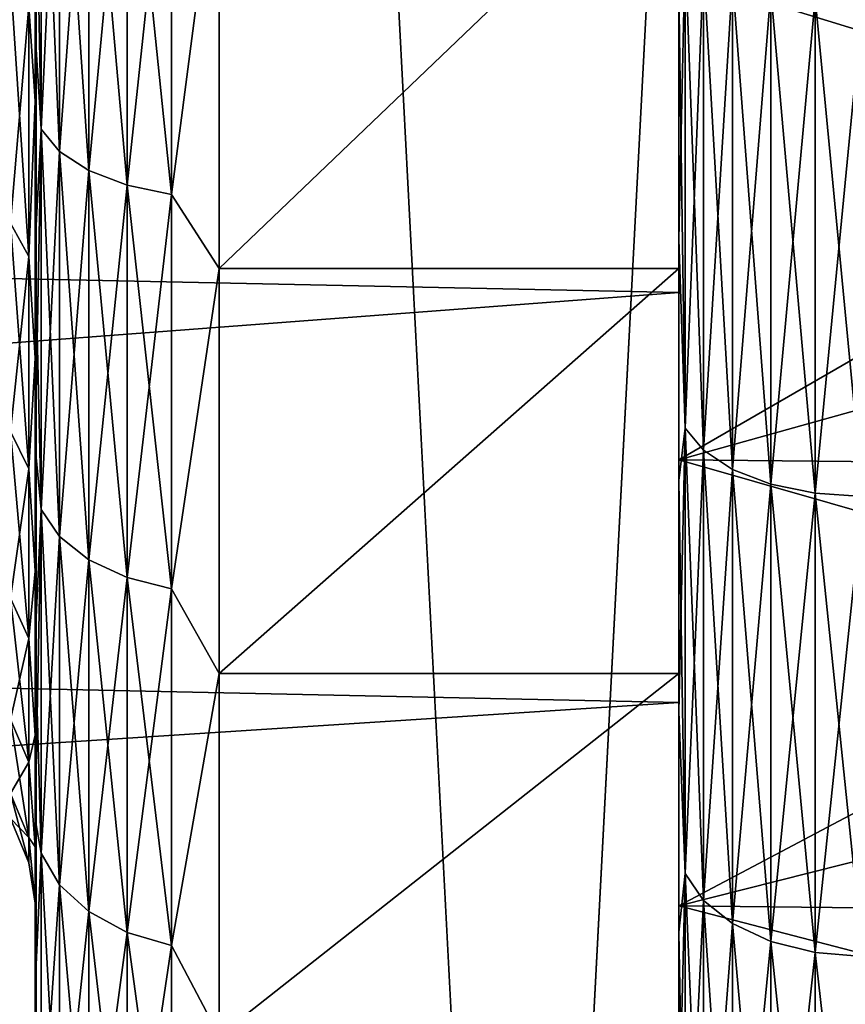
# Model space of a CAD drawing. Header units: metres. Extents: x -109 to 109, y -78 to 121.
# Tile 295 of 656: x -85.217 to -84.319, y 101.173 to 102.244. Entities that reach past the tile are written whole.
import ezdxf

# ---------------------------------------------------------------- set-up
doc = ezdxf.new("R2010")
doc.units = ezdxf.units.M
doc.layers.add('solid_508554_SW0001', color=7, linetype='CONTINUOUS')

msp = doc.modelspace()

# ---------------------------------------------------------------- linework, layer by layer
at = {"layer": 'solid_508554_SW0001'}
for points in [[(-86.160873, 109.825623, -23.301292), (-86.160873, 89.525627, -23.301289), (-85.198685, 89.525627, -22.339108)], [(-86.160873, 109.825623, -23.301292), (-85.198685, 89.525627, -22.339108), (-85.198708, 109.825623, -22.339127)], [(-85.198708, 109.825623, -41.660873), (-85.198685, 89.525627, -41.660892), (-86.160873, 89.525627, -40.698711)], [(-85.198708, 109.825623, -41.660873), (-86.160873, 89.525627, -40.698711), (-86.160873, 109.825623, -40.698708)], [(-85.198708, 109.825623, -22.339127), (-85.198685, 89.525627, -22.339108), (-84.141197, 89.525627, -21.482773)], [(-85.198708, 109.825623, -22.339127), (-84.141197, 89.525627, -21.482773), (-84.141228, 109.825623, -21.482794)], [(-84.141228, 109.825623, -42.517204), (-85.198685, 89.525627, -41.660892), (-85.198708, 109.825623, -41.660873)], [(-84.141228, 109.825623, -42.517204), (-84.141197, 89.525627, -42.517227), (-85.198685, 89.525627, -41.660892)], [(-85.193237, 102.570831, -28.487816), (-85.199997, 102.46888, -28.588396), (-85.199997, 102.229401, -28.708183)], [(-85.193237, 102.570831, -28.487816), (-85.199997, 102.229401, -28.708183), (-85.193237, 102.124847, -28.70775)], [(-85.193237, 102.124847, -35.292248), (-85.199997, 102.468887, -35.411606), (-85.193237, 102.570831, -35.512184)], [(-85.193237, 102.570831, -35.512184), (-85.173286, 102.552345, -35.556812), (-85.173286, 102.100693, -35.33408)], [(-85.193237, 102.124847, -35.292248), (-85.193237, 102.570831, -35.512184), (-85.173286, 102.100693, -35.33408)], [(-85.193237, 102.570831, -28.487816), (-85.193237, 102.124847, -28.70775), (-85.173286, 102.552345, -28.44319)], [(-85.193237, 102.124847, -28.70775), (-85.173286, 102.100693, -28.66592), (-85.173286, 102.552345, -28.44319)], [(-85.173286, 102.552345, -35.556812), (-85.141495, 102.536469, -35.595135), (-85.141495, 102.079948, -35.370007)], [(-85.173286, 102.100693, -35.33408), (-85.173286, 102.552345, -35.556812), (-85.141495, 102.079948, -35.370007)], [(-85.173286, 102.552345, -28.44319), (-85.173286, 102.100693, -28.66592), (-85.141495, 102.536469, -28.404863)], [(-85.173286, 102.100693, -28.66592), (-85.141495, 102.079948, -28.629995), (-85.141495, 102.536469, -28.404863)], [(-85.141495, 102.536469, -35.595135), (-85.100044, 102.524292, -35.624546), (-85.100044, 102.064034, -35.397572)], [(-85.141495, 102.079948, -35.370007), (-85.141495, 102.536469, -35.595135), (-85.100044, 102.064034, -35.397572)], [(-85.141495, 102.536469, -28.404863), (-85.141495, 102.079948, -28.629995), (-85.100044, 102.524292, -28.375456)], [(-85.141495, 102.079948, -28.629995), (-85.100044, 102.064034, -28.602427), (-85.100044, 102.524292, -28.375456)], [(-85.100044, 102.524292, -35.624546), (-85.051765, 102.516632, -35.643028), (-85.051765, 102.054031, -35.414898)], [(-85.100044, 102.064034, -35.397572), (-85.100044, 102.524292, -35.624546), (-85.051765, 102.054031, -35.414898)], [(-85.100044, 102.524292, -28.375456), (-85.100044, 102.064034, -28.602427), (-85.051765, 102.516632, -28.356972)], [(-89.027458, 102.041389, -28.526846), (-88.961327, 102.514099, -28.296583), (-84.5, 102.432037, -28.331148)], [(-88.961327, 102.514091, -35.703415), (-89.027458, 102.041382, -35.473152), (-84.5, 102.432037, -35.66885)], [(-85.100044, 102.064034, -28.602427), (-85.051765, 102.054031, -28.585102), (-85.051765, 102.516632, -28.356972)], [(-85.051765, 102.054031, -35.414898), (-85.051765, 102.516632, -35.643028), (-85, 102.451942, -35.622982)], [(-85.051765, 102.516632, -28.356972), (-85.051765, 102.054031, -28.585102), (-85, 102.451942, -28.377016)], [(-85.206764, 102.258522, -29.960657), (-85.199997, 102.155472, -29.983809), (-85.199997, 102.476906, -29.727564)], [(-85.206764, 102.258522, -34.039345), (-85.199997, 102.476891, -34.272423), (-85.199997, 102.155457, -34.016178)], [(-85.199997, 102.476906, -29.727564), (-85.199997, 102.155472, -29.983809), (-85.199997, 102.46888, -28.588396)], [(-85.199997, 102.476891, -34.272423), (-85.199997, 102.468887, -35.411606), (-85.199997, 102.229401, -35.291817)], [(-85.199997, 102.155457, -34.016178), (-85.199997, 102.476891, -34.272423), (-85.199997, 102.229401, -35.291817)], [(-85.193237, 102.124847, -35.292248), (-85.199997, 102.229401, -35.291817), (-85.199997, 102.468887, -35.411606)], [(-85.199997, 102.155472, -29.983809), (-85.199997, 102.229401, -28.708183), (-85.199997, 102.46888, -28.588396)], [(-85.051765, 102.054031, -35.414898), (-85, 102.451942, -35.622982), (-85, 101.973267, -35.374954)], [(-85.051765, 102.054031, -28.585102), (-85, 101.973267, -28.625046), (-85, 102.451942, -28.377016)], [(-85, 102.451942, -28.377016), (-85, 101.973267, -28.625046), (-84.5, 102.451935, -28.377016)], [(-85, 101.973267, -35.374954), (-85, 102.451942, -35.622982), (-84.5, 102.451935, -35.622982)], [(-85, 101.973267, -28.625046), (-84.5, 101.973267, -28.625046), (-84.5, 102.451935, -28.377016)], [(-85, 101.973267, -35.374954), (-84.5, 102.451935, -35.622982), (-84.5, 101.973267, -35.374954)], [(-84.5, 102.451935, -35.622982), (-84.5, 102.432037, -35.66885), (-84.5, 101.973267, -35.374954)], [(-84.5, 101.973267, -28.625046), (-84.5, 102.432037, -28.331148), (-84.5, 102.451935, -28.377016)], [(-89.027458, 102.041382, -35.473152), (-84.5, 101.947304, -35.417686), (-84.5, 102.432037, -35.66885)], [(-89.027458, 102.041389, -28.526846), (-84.5, 102.432037, -28.331148), (-84.5, 101.947304, -28.582314)], [(-84.5, 101.973267, -35.374954), (-84.5, 102.432037, -35.66885), (-84.5, 101.947304, -35.417686)], [(-84.5, 101.973267, -28.625046), (-84.5, 101.947304, -28.582314), (-84.5, 102.432037, -28.331148)], [(-84.49324, 102.32209, -36.112705), (-84.5, 102.276665, -36.037464), (-84.5, 102.005028, -35.908604)], [(-84.49324, 102.32209, -36.112705), (-84.5, 102.005028, -35.908604), (-84.49324, 101.799843, -35.855164)], [(-84.49324, 101.799843, -28.144835), (-84.5, 102.276665, -27.962536), (-84.49324, 102.32209, -27.887293)], [(-84.49324, 102.32209, -27.887293), (-84.473282, 102.303604, -27.842669), (-84.473282, 101.775696, -28.103004)], [(-84.49324, 101.799843, -28.144835), (-84.49324, 102.32209, -27.887293), (-84.473282, 101.775696, -28.103004)], [(-84.49324, 102.32209, -36.112705), (-84.49324, 101.799843, -35.855164), (-84.473282, 102.303604, -36.157333)], [(-84.49324, 101.799843, -35.855164), (-84.473282, 101.775696, -35.896996), (-84.473282, 102.303604, -36.157333)], [(-84.473282, 102.303604, -27.842669), (-84.441498, 102.287727, -27.804342), (-84.441498, 101.754951, -28.067078)], [(-84.473282, 101.775696, -28.103004), (-84.473282, 102.303604, -27.842669), (-84.441498, 101.754951, -28.067078)], [(-84.473282, 102.303604, -36.157333), (-84.473282, 101.775696, -35.896996), (-84.441498, 102.287727, -36.19566)], [(-85.226715, 102.290154, -34.002838), (-85.206764, 102.258522, -34.039345), (-85.206764, 101.986282, -33.767101)], [(-85.226715, 102.022789, -33.73547), (-85.226715, 102.290154, -34.002838), (-85.206764, 101.986282, -33.767101)], [(-85.226715, 102.290154, -29.99716), (-85.226715, 102.022789, -30.26453), (-85.206764, 102.258522, -29.960657)], [(-84.5, 102.292603, -35.989876), (-84.5, 101.76545, -35.716732), (-84.5, 102.276665, -36.037464)], [(-84.5, 102.292603, -28.010124), (-84.5, 102.276665, -27.962536), (-84.5, 102.00502, -28.0914)], [(-84.5, 101.76545, -28.28327), (-84.5, 102.292603, -28.010124), (-84.5, 102.00502, -28.0914)], [(-83.599998, 102.285507, -28.013212), (-84.5, 102.292603, -28.010124), (-84.5, 101.76545, -28.28327)], [(-83.599998, 102.016357, -35.85815), (-84.5, 101.76545, -35.716732), (-84.5, 102.292603, -35.989876)], [(-83.599998, 102.285507, -35.98679), (-83.599998, 102.016357, -35.85815), (-84.5, 102.292603, -35.989876)], [(-83.599998, 102.016357, -28.14185), (-83.599998, 102.285507, -28.013212), (-84.5, 101.76545, -28.28327)], [(-84.473282, 101.775696, -35.896996), (-84.441498, 101.754951, -35.932922), (-84.441498, 102.287727, -36.19566)], [(-84.441498, 102.287727, -27.804342), (-84.400047, 102.275543, -27.774933), (-84.400047, 101.739037, -28.039511)], [(-84.441498, 101.754951, -28.067078), (-84.441498, 102.287727, -27.804342), (-84.400047, 101.739037, -28.039511)], [(-84.441498, 102.287727, -36.19566), (-84.441498, 101.754951, -35.932922), (-84.400047, 102.275543, -36.225067)], [(-84.5, 101.76545, -35.716732), (-84.5, 102.005028, -35.908604), (-84.5, 102.276665, -36.037464)], [(-84.49324, 101.799843, -28.144835), (-84.5, 102.00502, -28.0914), (-84.5, 102.276665, -27.962536)], [(-84.441498, 101.754951, -35.932922), (-84.400047, 101.739037, -35.960487), (-84.400047, 102.275543, -36.225067)], [(-84.400047, 102.275543, -27.774933), (-84.351761, 102.267891, -27.756451), (-84.351761, 101.729034, -28.022184)], [(-84.400047, 101.739037, -28.039511), (-84.400047, 102.275543, -27.774933), (-84.351761, 101.729034, -28.022184)], [(-84.400047, 102.275543, -36.225067), (-84.400047, 101.739037, -35.960487), (-84.351761, 102.267891, -36.243549)], [(-84.400047, 101.739037, -35.960487), (-84.351761, 101.729034, -35.977814), (-84.351761, 102.267891, -36.243549)], [(-84.351761, 102.267891, -27.756451), (-84.300003, 102.265282, -27.750154), (-84.300003, 101.725624, -28.016283)], [(-84.351761, 101.729034, -28.022184), (-84.351761, 102.267891, -27.756451), (-84.300003, 101.725624, -28.016283)], [(-84.351761, 102.267891, -36.243549), (-84.351761, 101.729034, -35.977814), (-84.300003, 102.265282, -36.249847)], [(-84.351761, 101.729034, -35.977814), (-84.300003, 101.725624, -35.983715), (-84.300003, 102.265282, -36.249847)], [(-85.226715, 102.022789, -30.26453), (-85.206764, 101.986282, -30.232899), (-85.206764, 102.258522, -29.960657)], [(-85.206764, 101.986282, -33.767101), (-85.206764, 102.258522, -34.039345), (-85.199997, 102.155457, -34.016178)], [(-85.206764, 102.258522, -29.960657), (-85.206764, 101.986282, -30.232899), (-85.199997, 102.155472, -29.983809)], [(-85.199997, 102.155472, -29.983809), (-85.199997, 101.999054, -28.844769), (-85.199997, 102.229401, -28.708183)], [(-85.193237, 102.124847, -28.70775), (-85.199997, 102.229401, -28.708183), (-85.199997, 101.999054, -28.844769)], [(-85.199997, 102.155457, -34.016178), (-85.199997, 102.229401, -35.291817), (-85.199997, 101.999054, -35.155231)], [(-85.193237, 102.124847, -35.292248), (-85.199997, 101.999054, -35.155231), (-85.199997, 102.229401, -35.291817)], [(-85.206764, 101.986282, -30.232899), (-85.199997, 101.875816, -30.285124), (-85.199997, 102.155472, -29.983809)], [(-85.206764, 101.986282, -33.767101), (-85.199997, 102.155457, -34.016178), (-85.199997, 101.875801, -33.714859)], [(-85.199997, 102.155472, -29.983809), (-85.199997, 101.875816, -30.285124), (-85.199997, 101.999054, -28.844769)], [(-85.199997, 101.875801, -33.714859), (-85.199997, 102.155457, -34.016178), (-85.199997, 101.999054, -35.155231)], [(-85.193237, 102.124847, -28.70775), (-85.199997, 101.999054, -28.844769), (-85.199997, 101.77906, -28.997427)], [(-85.193237, 102.124847, -28.70775), (-85.199997, 101.77906, -28.997427), (-85.193237, 101.71138, -28.984018)], [(-85.193237, 101.71138, -35.01598), (-85.199997, 101.999054, -35.155231), (-85.193237, 102.124847, -35.292248)], [(-85.193237, 102.124847, -35.292248), (-85.173286, 102.100693, -35.33408), (-85.173286, 101.681976, -35.054302)], [(-85.193237, 101.71138, -35.01598), (-85.193237, 102.124847, -35.292248), (-85.173286, 101.681976, -35.054302)], [(-85.193237, 102.124847, -28.70775), (-85.193237, 101.71138, -28.984018), (-85.173286, 102.100693, -28.66592)], [(-85.193237, 101.71138, -28.984018), (-85.173286, 101.681976, -28.945698), (-85.173286, 102.100693, -28.66592)], [(-85.173286, 102.100693, -35.33408), (-85.141495, 102.079948, -35.370007), (-85.141495, 101.656723, -35.087212)], [(-85.173286, 101.681976, -35.054302), (-85.173286, 102.100693, -35.33408), (-85.141495, 101.656723, -35.087212)], [(-85.173286, 102.100693, -28.66592), (-85.173286, 101.681976, -28.945698), (-85.141495, 102.079948, -28.629995)], [(-85.173286, 101.681976, -28.945698), (-85.141495, 101.656723, -28.912786), (-85.141495, 102.079948, -28.629995)], [(-85.141495, 102.079948, -35.370007), (-85.100044, 102.064034, -35.397572), (-85.100044, 101.637344, -35.112469)], [(-85.141495, 101.656723, -35.087212), (-85.141495, 102.079948, -35.370007), (-85.100044, 101.637344, -35.112469)], [(-85.141495, 102.079948, -28.629995), (-85.141495, 101.656723, -28.912786), (-85.100044, 102.064034, -28.602427)], [(-85.141495, 101.656723, -28.912786), (-85.100044, 101.637344, -28.887533), (-85.100044, 102.064034, -28.602427)], [(-85.100044, 102.064034, -35.397572), (-85.051765, 102.054031, -35.414898), (-85.051765, 101.625168, -35.128338)], [(-85.100044, 101.637344, -35.112469), (-85.100044, 102.064034, -35.397572), (-85.051765, 101.625168, -35.128338)], [(-85.100044, 102.064034, -28.602427), (-85.100044, 101.637344, -28.887533), (-85.051765, 102.054031, -28.585102)], [(-85.100044, 101.637344, -28.887533), (-85.051765, 101.625168, -28.87166), (-85.051765, 102.054031, -28.585102)], [(-85.051765, 101.625168, -35.128338), (-85.051765, 102.054031, -35.414898), (-85, 101.973267, -35.374954)], [(-85.051765, 102.054031, -28.585102), (-85.051765, 101.625168, -28.87166), (-85, 101.973267, -28.625046)], [(-89.105034, 101.599358, -28.819872), (-89.027458, 102.041389, -28.526846), (-84.5, 101.947304, -28.582314)], [(-89.027458, 102.041382, -35.473152), (-89.105034, 101.59935, -35.180126), (-84.5, 101.947304, -35.417686)], [(-85.226715, 102.022789, -33.73547), (-85.206764, 101.986282, -33.767101), (-85.206764, 101.755554, -33.458885)], [(-85.226715, 101.796188, -33.432774), (-85.226715, 102.022789, -33.73547), (-85.206764, 101.755554, -33.458885)], [(-85.226715, 102.022789, -30.26453), (-85.226715, 101.796188, -30.567228), (-85.206764, 101.986282, -30.232899)], [(-83.599998, 101.756653, -28.288631), (-83.599998, 102.016357, -28.14185), (-84.5, 101.76545, -28.28327)], [(-83.599998, 102.016357, -35.85815), (-83.599998, 101.756653, -35.711369), (-84.5, 101.76545, -35.716732)], [(-85.199997, 101.875816, -30.285124), (-85.199997, 101.77906, -28.997427), (-85.199997, 101.999054, -28.844769)], [(-85.199997, 101.875801, -33.714859), (-85.199997, 101.999054, -35.155231), (-85.199997, 101.779068, -35.002575)], [(-85.193237, 101.71138, -35.01598), (-85.199997, 101.779068, -35.002575), (-85.199997, 101.999054, -35.155231)], [(-84.5, 101.76545, -35.716732), (-84.5, 101.742958, -35.76157), (-84.5, 102.005028, -35.908604)], [(-84.49324, 101.799843, -35.855164), (-84.5, 102.005028, -35.908604), (-84.5, 101.742958, -35.76157)], [(-84.5, 101.76545, -28.28327), (-84.5, 102.00502, -28.0914), (-84.5, 101.74295, -28.238432)], [(-84.49324, 101.799843, -28.144835), (-84.5, 101.74295, -28.238432), (-84.5, 102.00502, -28.0914)], [(-85.226715, 101.796188, -30.567228), (-85.206764, 101.755554, -30.541115), (-85.206764, 101.986282, -30.232899)], [(-85.206764, 101.755554, -33.458885), (-85.206764, 101.986282, -33.767101), (-85.199997, 101.875801, -33.714859)], [(-85.206764, 101.986282, -30.232899), (-85.206764, 101.755554, -30.541115), (-85.199997, 101.875816, -30.285124)], [(-85.051765, 101.625168, -35.128338), (-85, 101.973267, -35.374954), (-85, 101.532829, -35.064056)], [(-85.051765, 101.625168, -28.87166), (-85, 101.532829, -28.935944), (-85, 101.973267, -28.625046)], [(-85, 101.532829, -28.935944), (-84.5, 101.532822, -28.935944), (-84.5, 101.973267, -28.625046)], [(-85, 101.973267, -28.625046), (-85, 101.532829, -28.935944), (-84.5, 101.973267, -28.625046)], [(-85, 101.532829, -35.064056), (-84.5, 101.973267, -35.374954), (-84.5, 101.532822, -35.064056)], [(-85, 101.532829, -35.064056), (-85, 101.973267, -35.374954), (-84.5, 101.973267, -35.374954)], [(-84.5, 101.973267, -35.374954), (-84.5, 101.947304, -35.417686), (-84.5, 101.532822, -35.064056)], [(-84.5, 101.532822, -28.935944), (-84.5, 101.947304, -28.582314), (-84.5, 101.973267, -28.625046)], [(-89.105034, 101.59935, -35.180126), (-84.5, 101.501289, -35.102856), (-84.5, 101.947304, -35.417686)], [(-89.105034, 101.599358, -28.819872), (-84.5, 101.947304, -28.582314), (-84.5, 101.501289, -28.897144)], [(-84.5, 101.532822, -35.064056), (-84.5, 101.947304, -35.417686), (-84.5, 101.501289, -35.102856)], [(-84.5, 101.532822, -28.935944), (-84.5, 101.501289, -28.897144), (-84.5, 101.947304, -28.582314)], [(-85.206764, 101.755554, -30.541115), (-85.199997, 101.644196, -30.624758), (-85.199997, 101.875816, -30.285124)], [(-85.206764, 101.755554, -33.458885), (-85.199997, 101.875801, -33.714859), (-85.199997, 101.644188, -33.375225)], [(-85.199997, 101.875816, -30.285124), (-85.199997, 101.644196, -30.624758), (-85.199997, 101.77906, -28.997427)], [(-85.199997, 101.644188, -33.375225), (-85.199997, 101.875801, -33.714859), (-85.199997, 101.779068, -35.002575)], [(-85.226715, 101.796188, -33.432774), (-85.206764, 101.755554, -33.458885), (-85.206764, 101.571037, -33.120972)], [(-85.226715, 101.614975, -33.100906), (-85.226715, 101.796188, -33.432774), (-85.206764, 101.571037, -33.120972)], [(-85.226715, 101.796188, -30.567228), (-85.226715, 101.614975, -30.899094), (-85.206764, 101.755554, -30.541115)], [(-84.49324, 101.799843, -35.855164), (-84.5, 101.742958, -35.76157), (-84.5, 101.49147, -35.596951)], [(-84.49324, 101.799843, -35.855164), (-84.5, 101.49147, -35.596951), (-84.49324, 101.315689, -35.531662)], [(-84.49324, 101.315689, -28.468338), (-84.5, 101.74295, -28.238432), (-84.49324, 101.799843, -28.144835)], [(-84.49324, 101.799843, -28.144835), (-84.473282, 101.775696, -28.103004), (-84.473282, 101.286285, -28.430017)], [(-84.49324, 101.315689, -28.468338), (-84.49324, 101.799843, -28.144835), (-84.473282, 101.286285, -28.430017)], [(-84.49324, 101.799843, -35.855164), (-84.49324, 101.315689, -35.531662), (-84.473282, 101.775696, -35.896996)], [(-85.199997, 101.644188, -33.375225), (-85.199997, 101.779068, -35.002575), (-85.199997, 101.570541, -34.834614)], [(-85.193237, 101.71138, -35.01598), (-85.199997, 101.570541, -34.834614), (-85.199997, 101.779068, -35.002575)], [(-85.199997, 101.644196, -30.624758), (-85.199997, 101.570534, -29.165388), (-85.199997, 101.77906, -28.997427)], [(-85.193237, 101.71138, -28.984018), (-85.199997, 101.77906, -28.997427), (-85.199997, 101.570534, -29.165388)], [(-84.49324, 101.315689, -35.531662), (-84.473282, 101.286285, -35.569981), (-84.473282, 101.775696, -35.896996)], [(-84.473282, 101.775696, -28.103004), (-84.441498, 101.754951, -28.067078), (-84.441498, 101.261032, -28.397106)], [(-84.473282, 101.286285, -28.430017), (-84.473282, 101.775696, -28.103004), (-84.441498, 101.261032, -28.397106)], [(-84.473282, 101.775696, -35.896996), (-84.473282, 101.286285, -35.569981), (-84.441498, 101.754951, -35.932922)], [(-84.5, 101.76545, -35.716732), (-84.5, 101.280403, -35.374348), (-84.5, 101.742958, -35.76157)], [(-84.5, 101.76545, -28.28327), (-84.5, 101.74295, -28.238432), (-84.5, 101.49147, -28.403051)], [(-84.5, 101.280403, -28.625652), (-84.5, 101.76545, -28.28327), (-84.5, 101.49147, -28.403051)], [(-83.599998, 101.756653, -28.288631), (-84.5, 101.76545, -28.28327), (-84.5, 101.280403, -28.625652)], [(-83.599998, 101.507622, -35.547131), (-84.5, 101.280403, -35.374348), (-84.5, 101.76545, -35.716732)], [(-83.599998, 101.756653, -35.711369), (-83.599998, 101.507622, -35.547131), (-84.5, 101.76545, -35.716732)], [(-85.226715, 101.614975, -30.899094), (-85.206764, 101.571037, -30.879028), (-85.206764, 101.755554, -30.541115)], [(-85.206764, 101.571037, -33.120972), (-85.206764, 101.755554, -33.458885), (-85.199997, 101.644188, -33.375225)], [(-85.206764, 101.755554, -30.541115), (-85.206764, 101.571037, -30.879028), (-85.199997, 101.644196, -30.624758)], [(-83.599998, 101.507622, -28.452868), (-83.599998, 101.756653, -28.288631), (-84.5, 101.280403, -28.625652)], [(-84.473282, 101.286285, -35.569981), (-84.441498, 101.261032, -35.602894), (-84.441498, 101.754951, -35.932922)], [(-84.441498, 101.754951, -28.067078), (-84.400047, 101.739037, -28.039511), (-84.400047, 101.241653, -28.371853)], [(-84.441498, 101.261032, -28.397106), (-84.441498, 101.754951, -28.067078), (-84.400047, 101.241653, -28.371853)], [(-84.441498, 101.754951, -35.932922), (-84.441498, 101.261032, -35.602894), (-84.400047, 101.739037, -35.960487)], [(-84.5, 101.280403, -35.374348), (-84.5, 101.49147, -35.596951), (-84.5, 101.742958, -35.76157)], [(-84.49324, 101.315689, -28.468338), (-84.5, 101.49147, -28.403051), (-84.5, 101.74295, -28.238432)], [(-84.441498, 101.261032, -35.602894), (-84.400047, 101.241653, -35.628147), (-84.400047, 101.739037, -35.960487)], [(-84.400047, 101.739037, -28.039511), (-84.351761, 101.729034, -28.022184), (-84.351761, 101.229469, -28.355982)], [(-84.400047, 101.241653, -28.371853), (-84.400047, 101.739037, -28.039511), (-84.351761, 101.229469, -28.355982)], [(-84.400047, 101.739037, -35.960487), (-84.400047, 101.241653, -35.628147), (-84.351761, 101.729034, -35.977814)], [(-84.400047, 101.241653, -35.628147), (-84.351761, 101.229469, -35.64402), (-84.351761, 101.729034, -35.977814)], [(-84.351761, 101.729034, -28.022184), (-84.300003, 101.725624, -28.016283), (-84.300003, 101.225327, -28.350574)], [(-84.351761, 101.229469, -28.355982), (-84.351761, 101.729034, -28.022184), (-84.300003, 101.225327, -28.350574)], [(-84.351761, 101.729034, -35.977814), (-84.351761, 101.229469, -35.64402), (-84.300003, 101.725624, -35.983715)], [(-84.351761, 101.229469, -35.64402), (-84.300003, 101.225327, -35.649426), (-84.300003, 101.725624, -35.983715)], [(-85.193237, 101.71138, -28.984018), (-85.199997, 101.570534, -29.165388), (-85.199997, 101.374519, -29.347807)], [(-85.193237, 101.71138, -28.984018), (-85.199997, 101.374519, -29.347807), (-85.193237, 101.337517, -29.31189)], [(-85.193237, 101.337517, -34.68811), (-85.199997, 101.570541, -34.834614), (-85.193237, 101.71138, -35.01598)], [(-85.193237, 101.71138, -35.01598), (-85.173286, 101.681976, -35.054302), (-85.173286, 101.30336, -34.722263)], [(-85.193237, 101.337517, -34.68811), (-85.193237, 101.71138, -35.01598), (-85.173286, 101.30336, -34.722263)], [(-85.193237, 101.71138, -28.984018), (-85.193237, 101.337517, -29.31189), (-85.173286, 101.681976, -28.945698)], [(-85.193237, 101.337517, -29.31189), (-85.173286, 101.30336, -29.277735), (-85.173286, 101.681976, -28.945698)], [(-85.173286, 101.681976, -35.054302), (-85.141495, 101.656723, -35.087212), (-85.141495, 101.274025, -34.751598)], [(-85.173286, 101.30336, -34.722263), (-85.173286, 101.681976, -35.054302), (-85.141495, 101.274025, -34.751598)], [(-85.173286, 101.681976, -28.945698), (-85.173286, 101.30336, -29.277735), (-85.141495, 101.656723, -28.912786)], [(-85.173286, 101.30336, -29.277735), (-85.141495, 101.274025, -29.248402), (-85.141495, 101.656723, -28.912786)], [(-85.141495, 101.656723, -35.087212), (-85.100044, 101.637344, -35.112469), (-85.100044, 101.251518, -34.774105)], [(-85.141495, 101.274025, -34.751598), (-85.141495, 101.656723, -35.087212), (-85.100044, 101.251518, -34.774105)], [(-85.141495, 101.656723, -28.912786), (-85.141495, 101.274025, -29.248402), (-85.100044, 101.637344, -28.887533)], [(-85.206764, 101.571037, -30.879028), (-85.199997, 101.465797, -30.995123), (-85.199997, 101.644196, -30.624758)], [(-85.206764, 101.571037, -33.120972), (-85.199997, 101.644188, -33.375225), (-85.199997, 101.46579, -33.004856)], [(-85.199997, 101.644196, -30.624758), (-85.199997, 101.465797, -30.995123), (-85.199997, 101.570534, -29.165388)], [(-85.199997, 101.46579, -33.004856), (-85.199997, 101.644188, -33.375225), (-85.199997, 101.570541, -34.834614)], [(-85.141495, 101.274025, -29.248402), (-85.100044, 101.251518, -29.225893), (-85.100044, 101.637344, -28.887533)], [(-85.100044, 101.637344, -35.112469), (-85.051765, 101.625168, -35.128338), (-85.051765, 101.237373, -34.788254)], [(-85.100044, 101.251518, -34.774105), (-85.100044, 101.637344, -35.112469), (-85.051765, 101.237373, -34.788254)], [(-85.100044, 101.637344, -28.887533), (-85.100044, 101.251518, -29.225893), (-85.051765, 101.625168, -28.87166)], [(-85.100044, 101.251518, -29.225893), (-85.051765, 101.237373, -29.211746), (-85.051765, 101.625168, -28.87166)], [(-85.051765, 101.237373, -34.788254), (-85.051765, 101.625168, -35.128338), (-85, 101.532829, -35.064056)], [(-85.051765, 101.625168, -28.87166), (-85.051765, 101.237373, -29.211746), (-85, 101.532829, -28.935944)], [(-85.226715, 101.614975, -33.100906), (-85.206764, 101.571037, -33.120972), (-85.206764, 101.436493, -32.760239)], [(-85.226715, 101.482841, -32.746628), (-85.226715, 101.614975, -33.100906), (-85.206764, 101.436493, -32.760239)], [(-85.226715, 101.614975, -30.899094), (-85.226715, 101.482841, -31.25337), (-85.206764, 101.571037, -30.879028)], [(-89.188416, 101.197922, -29.170851), (-89.105034, 101.599358, -28.819872), (-84.5, 101.501289, -28.897144)], [(-89.105034, 101.59935, -35.180126), (-89.188416, 101.197914, -34.829144), (-84.5, 101.501289, -35.102856)], [(-85.226715, 101.482841, -31.25337), (-85.206764, 101.436493, -31.239761), (-85.206764, 101.571037, -30.879028)], [(-85.206764, 101.436493, -32.760239), (-85.206764, 101.571037, -33.120972), (-85.199997, 101.46579, -33.004856)], [(-85.206764, 101.571037, -30.879028), (-85.206764, 101.436493, -31.239761), (-85.199997, 101.465797, -30.995123)], [(-85.199997, 101.46579, -33.004856), (-85.199997, 101.570541, -34.834614), (-85.199997, 101.374519, -34.652195)], [(-85.193237, 101.337517, -34.68811), (-85.199997, 101.374519, -34.652195), (-85.199997, 101.570541, -34.834614)], [(-85.199997, 101.465797, -30.995123), (-85.199997, 101.374519, -29.347807), (-85.199997, 101.570534, -29.165388)], [(-85.051765, 101.237373, -34.788254), (-85, 101.532829, -35.064056), (-85, 101.138824, -34.696083)], [(-85.051765, 101.237373, -29.211746), (-85, 101.138824, -29.303917), (-85, 101.532829, -28.935944)], [(-85, 101.532829, -28.935944), (-85, 101.138824, -29.303917), (-84.5, 101.532822, -28.935944)], [(-85, 101.138824, -34.696083), (-85, 101.532829, -35.064056), (-84.5, 101.532822, -35.064056)], [(-85, 101.138824, -29.303917), (-84.5, 101.138817, -29.303919), (-84.5, 101.532822, -28.935944)], [(-85, 101.138824, -34.696083), (-84.5, 101.532822, -35.064056), (-84.5, 101.138817, -34.696079)], [(-84.5, 101.532822, -35.064056), (-84.5, 101.501289, -35.102856), (-84.5, 101.138817, -34.696079)], [(-84.5, 101.138817, -29.303919), (-84.5, 101.501289, -28.897144), (-84.5, 101.532822, -28.935944)], [(-83.599998, 101.270432, -28.633787), (-83.599998, 101.507622, -28.452868), (-84.5, 101.280403, -28.625652)], [(-83.599998, 101.507622, -35.547131), (-83.599998, 101.270432, -35.366215), (-84.5, 101.280403, -35.374348)], [(-89.188416, 101.197914, -34.829144), (-84.5, 101.102295, -34.730225), (-84.5, 101.501289, -35.102856)], [(-89.188416, 101.197922, -29.170851), (-84.5, 101.501289, -28.897144), (-84.5, 101.102295, -29.269775)], [(-84.5, 101.138817, -34.696079), (-84.5, 101.501289, -35.102856), (-84.5, 101.102295, -34.730225)], [(-84.5, 101.138817, -29.303919), (-84.5, 101.102295, -29.269775), (-84.5, 101.501289, -28.897144)], [(-84.5, 101.280403, -35.374348), (-84.5, 101.251694, -35.415447), (-84.5, 101.49147, -35.596951)], [(-84.49324, 101.315689, -35.531662), (-84.5, 101.49147, -35.596951), (-84.5, 101.251694, -35.415447)], [(-84.5, 101.280403, -28.625652), (-84.5, 101.49147, -28.403051), (-84.5, 101.251694, -28.584555)], [(-84.49324, 101.315689, -28.468338), (-84.5, 101.251694, -28.584555), (-84.5, 101.49147, -28.403051)], [(-85.226715, 101.482841, -32.746628), (-85.206764, 101.436493, -32.760239), (-85.206764, 101.354652, -32.384029)], [(-85.226715, 101.402466, -32.377155), (-85.226715, 101.482841, -32.746628), (-85.206764, 101.354652, -32.384029)], [(-85.226715, 101.482841, -31.25337), (-85.226715, 101.402466, -31.622847), (-85.206764, 101.436493, -31.239761)], [(-85.206764, 101.436493, -31.239761), (-85.199997, 101.344604, -31.387943), (-85.199997, 101.465797, -30.995123)], [(-85.206764, 101.436493, -32.760239), (-85.199997, 101.46579, -33.004856), (-85.199997, 101.344597, -32.612038)], [(-85.199997, 101.465797, -30.995123), (-85.199997, 101.344604, -31.387943), (-85.199997, 101.374519, -29.347807)], [(-85.199997, 101.344597, -32.612038), (-85.199997, 101.46579, -33.004856), (-85.199997, 101.374519, -34.652195)], [(-85.226715, 101.402466, -31.622847), (-85.206764, 101.354652, -31.615973), (-85.206764, 101.436493, -31.239761)], [(-85.206764, 101.354652, -32.384029), (-85.206764, 101.436493, -32.760239), (-85.199997, 101.344597, -32.612038)], [(-85.206764, 101.436493, -31.239761), (-85.206764, 101.354652, -31.615973), (-85.199997, 101.344604, -31.387943)], [(-85.226715, 101.402466, -32.377155), (-85.206764, 101.354652, -32.384029), (-85.206764, 101.327187, -32)], [(-85.226715, 101.375488, -32), (-85.226715, 101.402466, -32.377155), (-85.206764, 101.327187, -32)], [(-85.226715, 101.402466, -31.622847), (-85.226715, 101.375488, -32), (-85.206764, 101.354652, -31.615973)], [(-85.226715, 101.375488, -32), (-85.206764, 101.327187, -32), (-85.206764, 101.354652, -31.615973)], [(-85.199997, 101.283318, -31.794443), (-85.199997, 101.192017, -29.543749), (-85.199997, 101.374519, -29.347807)], [(-85.193237, 101.337517, -29.31189), (-85.199997, 101.374519, -29.347807), (-85.199997, 101.192017, -29.543749)], [(-85.199997, 101.344604, -31.387943), (-85.199997, 101.283318, -31.794443), (-85.199997, 101.374519, -29.347807)], [(-85.199997, 101.344597, -32.612038), (-85.199997, 101.374519, -34.652195), (-85.199997, 101.192024, -34.456253)], [(-85.193237, 101.337517, -34.68811), (-85.199997, 101.192024, -34.456253), (-85.199997, 101.374519, -34.652195)], [(-85.206764, 101.354652, -32.384029), (-85.199997, 101.344597, -32.612038), (-85.199997, 101.283318, -32.205536)], [(-85.206764, 101.327187, -32), (-85.206764, 101.354652, -32.384029), (-85.199997, 101.283318, -32.205536)], [(-85.206764, 101.354652, -31.615973), (-85.199997, 101.283318, -31.794443), (-85.199997, 101.344604, -31.387943)], [(-85.206764, 101.354652, -31.615973), (-85.206764, 101.327187, -32), (-85.199997, 101.283318, -31.794443)], [(-85.199997, 101.283318, -32.205536), (-85.199997, 101.344597, -32.612038), (-85.199997, 101.192024, -34.456253)], [(-85.193237, 101.337517, -29.31189), (-85.199997, 101.192017, -29.543749), (-85.193237, 101.009644, -29.685757)], [(-85.193237, 101.009644, -34.314243), (-85.199997, 101.192024, -34.456253), (-85.193237, 101.337517, -34.68811)], [(-85.193237, 101.337517, -34.68811), (-85.173286, 101.30336, -34.722263), (-85.173286, 100.971321, -34.343647)], [(-85.193237, 101.009644, -34.314243), (-85.193237, 101.337517, -34.68811), (-85.173286, 100.971321, -34.343647)], [(-85.193237, 101.337517, -29.31189), (-85.193237, 101.009644, -29.685757), (-85.173286, 101.30336, -29.277735)], [(-85.206764, 101.327187, -32), (-85.199997, 101.283318, -32.205536), (-85.199997, 101.283318, -31.794443)], [(-84.49324, 101.315689, -35.531662), (-84.5, 101.251694, -35.415447), (-84.5, 101.024818, -35.217937)], [(-84.49324, 101.315689, -35.531662), (-84.5, 101.024818, -35.217937), (-84.49324, 100.877899, -35.147728)], [(-84.49324, 100.877899, -28.85227), (-84.5, 101.251694, -28.584555), (-84.49324, 101.315689, -28.468338)], [(-84.49324, 101.315689, -28.468338), (-84.473282, 101.286285, -28.430017), (-84.473282, 100.843742, -28.818115)], [(-84.49324, 100.877899, -28.85227), (-84.49324, 101.315689, -28.468338), (-84.473282, 100.843742, -28.818115)], [(-84.49324, 101.315689, -35.531662), (-84.49324, 100.877899, -35.147728), (-84.473282, 101.286285, -35.569981)], [(-85.193237, 101.009644, -29.685757), (-85.173286, 100.971321, -29.656351), (-85.173286, 101.30336, -29.277735)], [(-85.173286, 101.30336, -34.722263), (-85.141495, 101.274025, -34.751598), (-85.141495, 100.938416, -34.3689)], [(-85.173286, 100.971321, -34.343647), (-85.173286, 101.30336, -34.722263), (-85.141495, 100.938416, -34.3689)], [(-85.173286, 101.30336, -29.277735), (-85.173286, 100.971321, -29.656351), (-85.141495, 101.274025, -29.248402)], [(-85.199997, 101.283318, -31.794443), (-85.199997, 101.192024, -34.456253), (-85.199997, 101.192017, -29.543749)], [(-85.199997, 101.283318, -31.794443), (-85.199997, 101.283318, -32.205536), (-85.199997, 101.192024, -34.456253)], [(-84.5, 101.280403, -35.374348), (-84.5, 100.846489, -34.969105), (-84.5, 101.251694, -35.415447)], [(-84.5, 101.280403, -28.625652), (-84.5, 101.251694, -28.584555), (-84.5, 101.024811, -28.782063)], [(-84.5, 100.846489, -29.030897), (-84.5, 101.280403, -28.625652), (-84.5, 101.024811, -28.782063)], [(-83.599998, 101.270432, -28.633787), (-84.5, 101.280403, -28.625652), (-84.5, 100.846489, -29.030897)], [(-83.599998, 101.046196, -35.169464), (-84.5, 100.846489, -34.969105), (-84.5, 101.280403, -35.374348)], [(-83.599998, 101.270432, -35.366215), (-83.599998, 101.046196, -35.169464), (-84.5, 101.280403, -35.374348)], [(-84.49324, 100.877899, -35.147728), (-84.473282, 100.843742, -35.181885), (-84.473282, 101.286285, -35.569981)], [(-84.473282, 101.286285, -28.430017), (-84.441498, 101.261032, -28.397106), (-84.441498, 100.814407, -28.788782)], [(-84.473282, 100.843742, -28.818115), (-84.473282, 101.286285, -28.430017), (-84.441498, 100.814407, -28.788782)], [(-84.473282, 101.286285, -35.569981), (-84.473282, 100.843742, -35.181885), (-84.441498, 101.261032, -35.602894)], [(-85.173286, 100.971321, -29.656351), (-85.141495, 100.938416, -29.631098), (-85.141495, 101.274025, -29.248402)], [(-85.141495, 101.274025, -34.751598), (-85.100044, 101.251518, -34.774105), (-85.100044, 100.913162, -34.388279)], [(-85.141495, 100.938416, -34.3689), (-85.141495, 101.274025, -34.751598), (-85.100044, 100.913162, -34.388279)], [(-85.141495, 101.274025, -29.248402), (-85.141495, 100.938416, -29.631098), (-85.100044, 101.251518, -29.225893)], [(-83.599998, 101.046196, -28.830536), (-83.599998, 101.270432, -28.633787), (-84.5, 100.846489, -29.030897)], [(-84.473282, 100.843742, -35.181885), (-84.441498, 100.814407, -35.211216), (-84.441498, 101.261032, -35.602894)], [(-84.441498, 101.261032, -28.397106), (-84.400047, 101.241653, -28.371853), (-84.400047, 100.791901, -28.766273)], [(-84.441498, 100.814407, -28.788782), (-84.441498, 101.261032, -28.397106), (-84.400047, 100.791901, -28.766273)], [(-84.441498, 101.261032, -35.602894), (-84.441498, 100.814407, -35.211216), (-84.400047, 101.241653, -35.628147)], [(-85.141495, 100.938416, -29.631098), (-85.100044, 100.913162, -29.611719), (-85.100044, 101.251518, -29.225893)], [(-85.100044, 101.251518, -34.774105), (-85.051765, 101.237373, -34.788254), (-85.051765, 100.897285, -34.400459)], [(-85.100044, 100.913162, -34.388279), (-85.100044, 101.251518, -34.774105), (-85.051765, 100.897285, -34.400459)], [(-85.100044, 101.251518, -29.225893), (-85.100044, 100.913162, -29.611719), (-85.051765, 101.237373, -29.211746)], [(-84.5, 100.846489, -34.969105), (-84.5, 101.024818, -35.217937), (-84.5, 101.251694, -35.415447)], [(-84.49324, 100.877899, -28.85227), (-84.5, 101.024811, -28.782063), (-84.5, 101.251694, -28.584555)], [(-85.100044, 100.913162, -29.611719), (-85.051765, 100.897285, -29.599541), (-85.051765, 101.237373, -29.211746)], [(-85.051765, 100.897285, -34.400459), (-85.051765, 101.237373, -34.788254), (-85, 101.138824, -34.696083)], [(-85.051765, 101.237373, -29.211746), (-85.051765, 100.897285, -29.599541), (-85, 101.138824, -29.303917)], [(-84.441498, 100.814407, -35.211216), (-84.400047, 100.791901, -35.233727), (-84.400047, 101.241653, -35.628147)], [(-84.400047, 101.241653, -28.371853), (-84.351761, 101.229469, -28.355982), (-84.351761, 100.777756, -28.752127)], [(-84.400047, 100.791901, -28.766273), (-84.400047, 101.241653, -28.371853), (-84.351761, 100.777756, -28.752127)], [(-84.400047, 101.241653, -35.628147), (-84.400047, 100.791901, -35.233727), (-84.351761, 101.229469, -35.64402)], [(-84.400047, 100.791901, -35.233727), (-84.351761, 100.777756, -35.247871), (-84.351761, 101.229469, -35.64402)], [(-84.351761, 101.229469, -28.355982), (-84.300003, 101.225327, -28.350574), (-84.300003, 100.772934, -28.747309)], [(-84.351761, 100.777756, -28.752127), (-84.351761, 101.229469, -28.355982), (-84.300003, 100.772934, -28.747309)], [(-84.351761, 101.229469, -35.64402), (-84.351761, 100.777756, -35.247871), (-84.300003, 101.225327, -35.649426)], [(-84.351761, 100.777756, -35.247871), (-84.300003, 100.772934, -35.252689), (-84.300003, 101.225327, -35.649426)], [(-89.27124, 100.84687, -29.571934), (-89.188416, 101.197922, -29.170851), (-84.5, 101.102295, -29.269775)], [(-89.188416, 101.197914, -34.829144), (-89.27124, 100.846863, -34.428062), (-84.5, 101.102295, -34.730225)], [(-85.199997, 101.192024, -34.456253), (-85.199997, 101.023972, -34.247791), (-85.199997, 101.192017, -29.543749)], [(-85.193237, 101.009644, -34.314243), (-85.199997, 101.023972, -34.247791), (-85.199997, 101.192024, -34.456253)], [(-85.199997, 101.023972, -34.247791), (-85.199997, 101.023972, -29.752209), (-85.199997, 101.192017, -29.543749)], [(-85.193237, 101.009644, -29.685757), (-85.199997, 101.192017, -29.543749), (-85.199997, 101.023972, -29.752209)]]:
    msp.add_3dface(points, dxfattribs=at)

doc.saveas('drawing.dxf')
